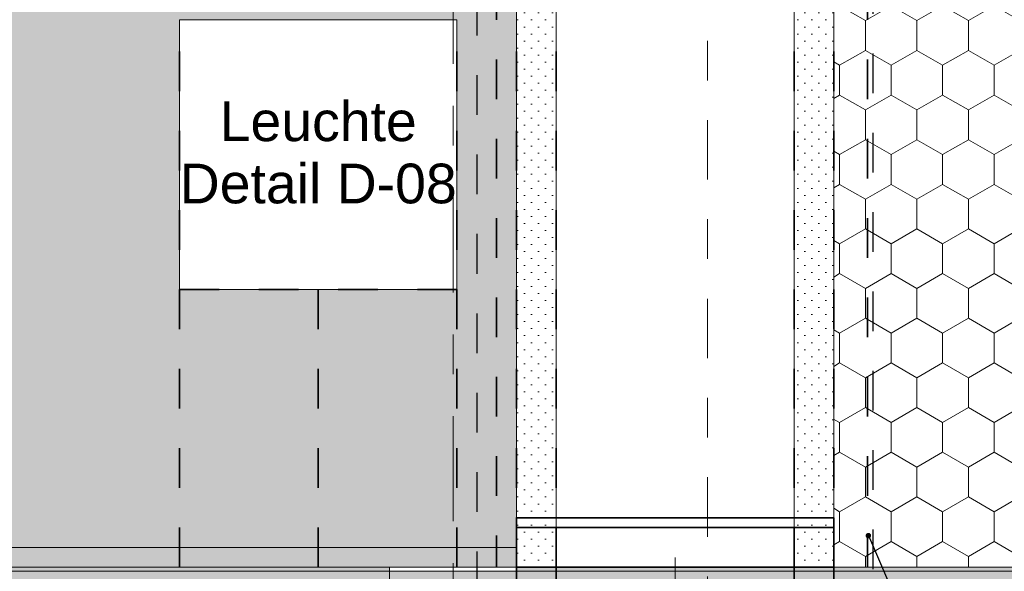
# Model space of a CAD drawing. Header units: metres. Extents: x -3.6 to 85.2, y -11 to 16.8.
# Tile 395 of 508: x 31.8 to 34.3, y 6 to 7.4. Entities that reach past the tile are written whole.
import ezdxf

# ---------------------------------------------------------------- set-up
doc = ezdxf.new("R2010")
doc.units = ezdxf.units.M
doc.header["$MEASUREMENT"] = 0
for name, pattern in [('Achse', [0.2, 0.1, -0.05, 0, -0.05]), ('Punktlinie eng', [0.0375, 0.0125, -0.025]), ('Punktlinie weit', [0.06, 0.01, -0.05]), ('Schnittlinie', [0.3, 0.15, -0.075, 0, -0.075]), ('Strichlinie doppelt', [0.546806, 0.264583, -0.105833, 0.070556, -0.105833]), ('Untersicht', [0.1, 0.075, -0.025])]:
    doc.linetypes.add(name, pattern=pattern)
for name, color, linetype in [('154 - Bemaßung_ Beschriftung.Ausbau - Deckenspiegel', 7, 'Continuous'), ('203 - Marker.Schnitt - Ausbaudetail SA', 7, 'Continuous'), ('208 - Marker.Detail', 7, 'Continuous'), ('451 - Universal.Achsen Raster', 7, 'Continuous'), ('607 - Struktur.Stütze', 7, 'Continuous'), ('608 - Struktur.Träger', 7, 'Continuous'), ('Abbruch_605 - Struktur.Wand Innen', 7, 'Continuous'), ('Neubau_154 - Bemaßung_ Beschriftung.Ausbau - Deckenspiegel', 7, 'Continuous'), ('Neubau_651 - Abdeckung.Decke abgehängt_ bekleidet', 7, 'Continuous'), ('Neubau_653 - Abdeckung.TB Verkofferung', 7, 'Continuous'), ('Neubau_804 - HKLSE.Elektrik', 7, 'Continuous')]:
    doc.layers.add(name, color=color, linetype=linetype)
doc.styles.add('ERSTELLTER_STIL_2', font='txt')
doc.linetypes.add('Abbruch 1', pattern='A,0,[1,2022.0244.A_L5A-PL04.03_iB_Deckenspiegel 1.OG1.Shx,S=0.001984,R=0,X=0,Y=0],-0.25,0', length=0.25)
doc.dimstyles.new('ERSTELLTER_STIL__5', dxfattribs={"dimtxt": 0.18, "dimasz": 0.02736, "dimexe": 0.18, "dimexo": 0.0625, "dimgap": 0, "dimtad": 0, "dimtih": 1, "dimtoh": 1, "dimdec": 4, "dimzin": 0, "dimdsep": 46, "dimcen": 0.09, "dimadec": 0, "dimazin": 0, "dimtfac": 1, "dimtdec": 4, "dimtmove": 0, "dimatfit": 3, "dimldrblk": 'ARROWHEAD_11', "dimfxl": 1, "dimtolj": 1, "dimtzin": 0, "dimarcsym": 0})
pattern_1 = [(45, (0, 0), (-0.01767767, 0.01767767), [0, -0.025])]
pattern_2 = [(90, (0, 0), (-0.12990375, 0), [0.075, -0.15]), (90, (-0.06495, 0.1125), (-0.12990375, 0), [0.075, -0.15]), (150, (5e-18, 0.075), (0.06495188, 0.11249995), [0.075, -0.15]), (150, (-0.1299, 0.075), (0.06495188, 0.11249995), [0.075, -0.15]), (210, (0, 0), (-0.06495187, 0.11249995), [0.075, -0.15]), (210, (-0.1299, 8e-18), (-0.06495187, 0.11249995), [0.075, -0.15])]

# ---------------------------------------------------------------- blocks, each defined once
blk = doc.blocks.new('ARROWHEAD_11')
at = {"color": 0, "linetype": 'Continuous', "lineweight": 0}
blk.add_line((0, 0), (-1, 0), dxfattribs=at)
at = {"color": 0, "linetype": 'Continuous', "lineweight": 0, "const_width": 0.25, "flags": 128}
blk.add_lwpolyline([(-0.125, 0, 1), (0.125, 0, 1)], format="xyb", close=True, dxfattribs=at)

msp = doc.modelspace()

# ---------------------------------------------------------------- hatches: boundary and pattern name
at = {"layer": '607 - Struktur.Stütze', "linetype": 'Continuous', "lineweight": 0, "true_color": 0x000000}
h = msp.add_hatch(dxfattribs=at)
h.set_pattern_fill('Gips_0001', color=18, style=0, pattern_type=2)
h.set_pattern_definition(pattern_1)
h.paths.add_polyline_path([(32.77, 5.6695), (32.78, 5.6695), (32.78, 6), (33.08, 6), (33.08, 5.2), (33, 5.2), (33, 5.19), (33.09, 5.19), (33.09, 6.01), (32.77, 6.01)])
at = {"layer": '608 - Struktur.Träger', "linetype": 'Continuous', "lineweight": 0, "true_color": 0x000000}
h = msp.add_hatch(dxfattribs=at)
h.set_pattern_fill('Gips_0001', color=18, style=0, pattern_type=2)
h.set_pattern_definition(pattern_1)
h.paths.add_polyline_path([(25.89, 6), (32.77, 6), (32.77, 6.01), (25.89, 6.01)])
h = msp.add_hatch(dxfattribs=at)
h.set_pattern_fill('Gips_0001', color=18, style=0, pattern_type=2)
h.set_pattern_definition(pattern_1)
h.paths.add_polyline_path([(33.09, 6), (39.97, 6), (39.97, 6.01), (33.09, 6.01)])
h = msp.add_hatch(dxfattribs=at)
h.set_pattern_fill('Beton__Stahlbeton_0001', color=18, style=0, pattern_type=2)
h.set_pattern_definition([(45, (0, 0), (-0.08485281, 0.08485281), []), (45, (-0.04243, 0.04243), (-0.08485281, 0.08485281), [0.09, -0.03])])
h.paths.add_polyline_path([(0.69, 6), (0.38, 6), (0.38, 5.8), (0.69, 5.8), (7.57, 5.8), (7.89, 5.8), (11.17, 5.8), (11.49, 5.8), (14.86, 5.8), (15.02, 5.8), (18.37, 5.8), (18.69, 5.8), (22.04, 5.8), (22.2, 5.8), (25.57, 5.8), (25.89, 5.8), (32.77, 5.8), (33.09, 5.8), (36.46, 5.8), (36.6, 5.8), (39.97, 5.8), (40.29, 5.8), (47.17, 5.8), (47.49, 5.8), (54.37, 5.8), (54.69, 5.8), (58.06, 5.8), (58.195, 5.8), (61.57, 5.8), (61.88, 5.8), (61.88, 6), (61.57, 6), (54.69, 6), (54.37, 6), (50.9225, 6), (50.8575, 6), (47.49, 6), (47.17, 6), (40.29, 6), (39.97, 6), (33.09, 6), (32.77, 6), (25.89, 6), (25.57, 6), (18.69, 6), (18.37, 6), (11.49, 6), (11.17, 6), (7.89, 6), (7.57, 6)])
at = {"layer": 'Abbruch_605 - Struktur.Wand Innen', "linetype": 'Continuous', "lineweight": 0, "true_color": 0x000000}
h = msp.add_hatch(dxfattribs=at)
h.set_pattern_fill('Holz__Sperrholz_2_0001', color=18, style=0, pattern_type=2)
h.set_pattern_definition([(0, (0, 0), (0, 0.065), []), (45, (0, 0), (-0.13, 0.13), [0.0919239, -0.0919239]), (45, (0.065, 0), (-0.13, 0.13), [0.0919239, -0.0919239]), (45, (0.13, 0), (-0.13, 0.13), [0.0919239, -0.0919239]), (45, (0.195, 0), (-0.13, 0.13), [0.0919239, -0.0919239]), (315, (0, 0), (0.13, 0.13), [0.0919239, -0.0919239]), (315, (0.065, 0), (0.13, 0.13), [0.0919239, -0.0919239]), (315, (0.13, 0), (0.13, 0.13), [0.0919239, -0.0919239]), (315, (0.195, 0), (0.13, 0.13), [0.0919239, -0.0919239])])
h.paths.add_polyline_path([(33.09, 6.06), (25.57, 6.06), (25.57, 6.01), (33.09, 6.01)])
at = {"layer": 'Neubau_651 - Abdeckung.Decke abgehängt_ bekleidet', "linetype": 'Continuous', "lineweight": 13, "true_color": 0xffbfbf}
h = msp.add_hatch(dxfattribs=at)
h.set_pattern_fill('sechseckig_0001', color=254, style=0, pattern_type=2)
h.set_pattern_definition(pattern_2)
h.paths.add_polyline_path([(33.09, 8.09), (18.37, 8.09), (18.37, 6.135), (18.37, 6.01), (25.57, 6.01), (33.09, 6.01)])
h.paths.add_polyline_path([(21.84, 7.39), (22.54, 7.39), (22.54, 6.71), (21.84, 6.71)], flags=0)
h.paths.add_polyline_path([(27.04, 7.39), (27.74, 7.39), (27.74, 6.71), (27.04, 6.71)], flags=0)
h.paths.add_polyline_path([(32.24, 7.39), (32.94, 7.39), (32.94, 6.71), (32.24, 6.71)], flags=0)
h = msp.add_hatch(dxfattribs=at)
h.set_pattern_fill('sechseckig_0001', color=254, style=0, pattern_type=2)
h.set_pattern_definition(pattern_2)
h.paths.add_polyline_path([(33.89, 6.135), (33.89, 6.01), (40.065, 6.01), (40.065, 8.09), (33.89, 8.09)])
h.paths.add_polyline_path([(37.44, 7.39), (38.14, 7.39), (38.14, 6.71), (37.44, 6.71)], flags=0)
at = {"layer": 'Neubau_653 - Abdeckung.TB Verkofferung', "linetype": 'Continuous', "lineweight": 0, "true_color": 0x000000}
h = msp.add_hatch(dxfattribs=at)
h.set_pattern_fill('Gips_0001', color=18, style=0, pattern_type=2)
h.set_pattern_definition(pattern_1)
h.paths.add_polyline_path([(33.19, 6.01), (33.19, 8.09), (33.09, 8.09), (33.09, 6.01)])
h = msp.add_hatch(dxfattribs=at)
h.set_pattern_fill('Gips_0001', color=18, style=0, pattern_type=2)
h.set_pattern_definition(pattern_1)
h.paths.add_polyline_path([(33.89, 6.01), (33.89, 8.09), (33.79, 8.09), (33.79, 6.01)])

# ---------------------------------------------------------------- linework, layer by layer
at = {"layer": '203 - Marker.Schnitt - Ausbaudetail SA', "color": 7, "linetype": 'Schnittlinie', "lineweight": 13}
msp.add_line((33.5714, 8.937), (33.5714, 4.763), dxfattribs=at)
at = {"layer": '208 - Marker.Detail', "color": 30, "linetype": 'Punktlinie eng', "lineweight": 25, "true_color": 0xff6e00}
for p, q in [((32.99, 8.25), (32.99, 5.805)), ((33.99, 5.805), (33.99, 8.25))]:
    msp.add_line(p, q, dxfattribs=at)
at = {"layer": '451 - Universal.Achsen Raster', "color": 160, "linetype": 'Strichlinie doppelt', "lineweight": 9, "true_color": 0x3232ff}
msp.add_line((32.93, -10.585), (32.93, 16.355), dxfattribs=at)
at = {"layer": '607 - Struktur.Stütze', "color": 7, "linetype": 'Continuous', "lineweight": 5, "flags": 128}
for points in [[(32.77, 6.01), (32.77, 5.6695)], [(33, 5.19), (33.09, 5.19), (33.09, 6.01)]]:
    msp.add_lwpolyline(points, dxfattribs=at)
at = {"layer": '608 - Struktur.Träger', "color": 7, "linetype": 'Continuous', "lineweight": 13}
for p, q in [((0.38, 6.01), (61.88, 6.01)), ((32.77, 6), (25.89, 6)), ((33.09, 6), (32.77, 6)), ((39.97, 6), (33.09, 6))]:
    msp.add_line(p, q, dxfattribs=at)
at = {"layer": '608 - Struktur.Träger', "color": 7, "linetype": 'Continuous', "lineweight": 5}
for p, q in [((32.77, 6.01), (25.89, 6.01)), ((32.77, 6.01), (32.77, 6)), ((33.09, 6.01), (33.09, 6)), ((39.97, 6.01), (33.09, 6.01))]:
    msp.add_line(p, q, dxfattribs=at)
at = {"layer": 'Abbruch_605 - Struktur.Wand Innen', "color": 160, "linetype": 'Abbruch 1', "lineweight": 5, "true_color": 0x3232ff}
msp.add_line((33.49, 6.035), (33.49, 5.7285), dxfattribs=at)
at = {"layer": 'Abbruch_605 - Struktur.Wand Innen', "color": 7, "linetype": 'Abbruch 1', "lineweight": 18, "flags": 128}
for points in [[(33.09, 6.06), (25.57, 6.06)], [(33.09, 6.01), (33.09, 6.06)], [(25.57, 6.01), (33.09, 6.01)]]:
    msp.add_lwpolyline(points, dxfattribs=at)
at = {"layer": 'Neubau_651 - Abdeckung.Decke abgehängt_ bekleidet', "color": 1, "linetype": 'Achse', "lineweight": 35}
for p, q in [((32.24, 6.01), (32.24, 8.09)), ((32.94, 6.01), (32.94, 8.09)), ((33.04, 8.09), (33.04, 6.01)), ((33.975, 8.09), (33.975, 6.01)), ((32.24, 6.71), (32.94, 6.71)), ((32.59, 6.71), (32.59, 6.01))]:
    msp.add_line(p, q, dxfattribs=at)
at = {"layer": 'Neubau_651 - Abdeckung.Decke abgehängt_ bekleidet', "color": 1, "linetype": 'Punktlinie weit', "lineweight": 13, "flags": 128}
for points in [[(33.09, 8.09), (18.37, 8.09), (18.37, 6.135), (18.37, 6.01), (25.57, 6.01), (33.09, 6.01)], [(33.89, 6.135), (33.89, 6.01), (40.065, 6.01), (40.065, 8.09), (33.89, 8.09)], [(32.24, 7.39), (32.94, 7.39), (32.94, 6.71), (32.24, 6.71)]]:
    msp.add_lwpolyline(points, close=True, dxfattribs=at)
at = {"layer": 'Neubau_653 - Abdeckung.TB Verkofferung', "color": 1, "linetype": 'Continuous', "lineweight": 5}
for p, q in [((33.09, 8.09), (33.09, 6.01)), ((33.19, 8.09), (33.19, 6.01)), ((33.79, 8.09), (33.79, 6.01)), ((33.89, 8.09), (33.89, 6.01)), ((33.19, 6.01), (33.09, 6.01)), ((33.89, 6.01), (33.79, 6.01))]:
    msp.add_line(p, q, dxfattribs=at)
at = {"layer": 'Neubau_653 - Abdeckung.TB Verkofferung', "color": 1, "linetype": 'Untersicht', "lineweight": 35, "flags": 128}
for points in [[(33.09, 6.01), (33.09, 8.09)], [(33.19, 6.01), (33.19, 8.09)], [(33.79, 6.01), (33.79, 8.09)], [(33.89, 6.01), (33.89, 8.09)], [(33.09, 6.01), (33.19, 6.01)], [(33.79, 6.01), (33.89, 6.01)]]:
    msp.add_lwpolyline(points, dxfattribs=at)
at = {"layer": 'Neubau_653 - Abdeckung.TB Verkofferung', "color": 1, "linetype": 'Continuous', "lineweight": 35, "flags": 128}
for points in [[(33.09, 6.11), (33.09, 6.135), (33.89, 6.135), (33.89, 6.11)], [(33.09, 6.11), (33.19, 6.11)], [(33.19, 6.11), (33.19, 6.01), (33.09, 6.01), (33.09, 6.11)], [(33.79, 6.11), (33.19, 6.11)], [(33.79, 6.11), (33.19, 6.11)], [(33.19, 6.01), (33.19, 6.11)], [(33.79, 6.11), (33.89, 6.11)], [(33.89, 6.11), (33.89, 6.01), (33.79, 6.01), (33.79, 6.11)], [(33.79, 6.11), (33.79, 6.01)], [(33.09, 6.01), (33.19, 6.01)], [(33.09, 6.01), (33.09, 5.935)], [(33.19, 6.01), (33.79, 6.01)], [(33.19, 6.01), (33.19, 5.935)], [(33.79, 6.01), (33.79, 5.935)], [(33.79, 6.01), (33.89, 6.01)], [(33.89, 6.01), (33.89, 5.935)]]:
    msp.add_lwpolyline(points, dxfattribs=at)
at = {"layer": 'Neubau_804 - HKLSE.Elektrik', "color": 1, "linetype": 'Continuous', "lineweight": 13, "flags": 128}
msp.add_lwpolyline([(32.24, 6.71), (32.94, 6.71), (32.94, 7.39), (32.24, 7.39)], close=True, dxfattribs=at)

# ---------------------------------------------------------------- texts
at = {"layer": '154 - Bemaßung_ Beschriftung.Ausbau - Deckenspiegel', "color": 7, "linetype": 'Continuous', "lineweight": 9, "insert": (32.59, 7.0549), "char_height": 0.1, "attachment_point": 5, "line_spacing_factor": 0.940294, "style": 'ERSTELLTER_STIL_2'}
msp.add_mtext('\\A1;{\\pqc;\\fArial|b0|i0|c0|p38;Leuchte\\P\\pqc;\\fArial|b0|i0|c0|p38;Detail\\fArial|b0|i0|c0|p38; \\fArial|b0|i0|c0|p38;D-08}', dxfattribs=at)

# ---------------------------------------------------------------- leaders
at = {"layer": 'Neubau_154 - Bemaßung_ Beschriftung.Ausbau - Deckenspiegel', "color": 1, "linetype": 'Continuous', "lineweight": 13, "annotation_type": 0, "has_hookline": 1, "hookline_direction": 0, "text_width": 1.3167}
msp.add_leader([(33.9775, 6.0899), (34.1711, 5.642), (34.2239, 5.642)], dimstyle='ERSTELLTER_STIL__5', dxfattribs=at)

doc.saveas('drawing.dxf')
